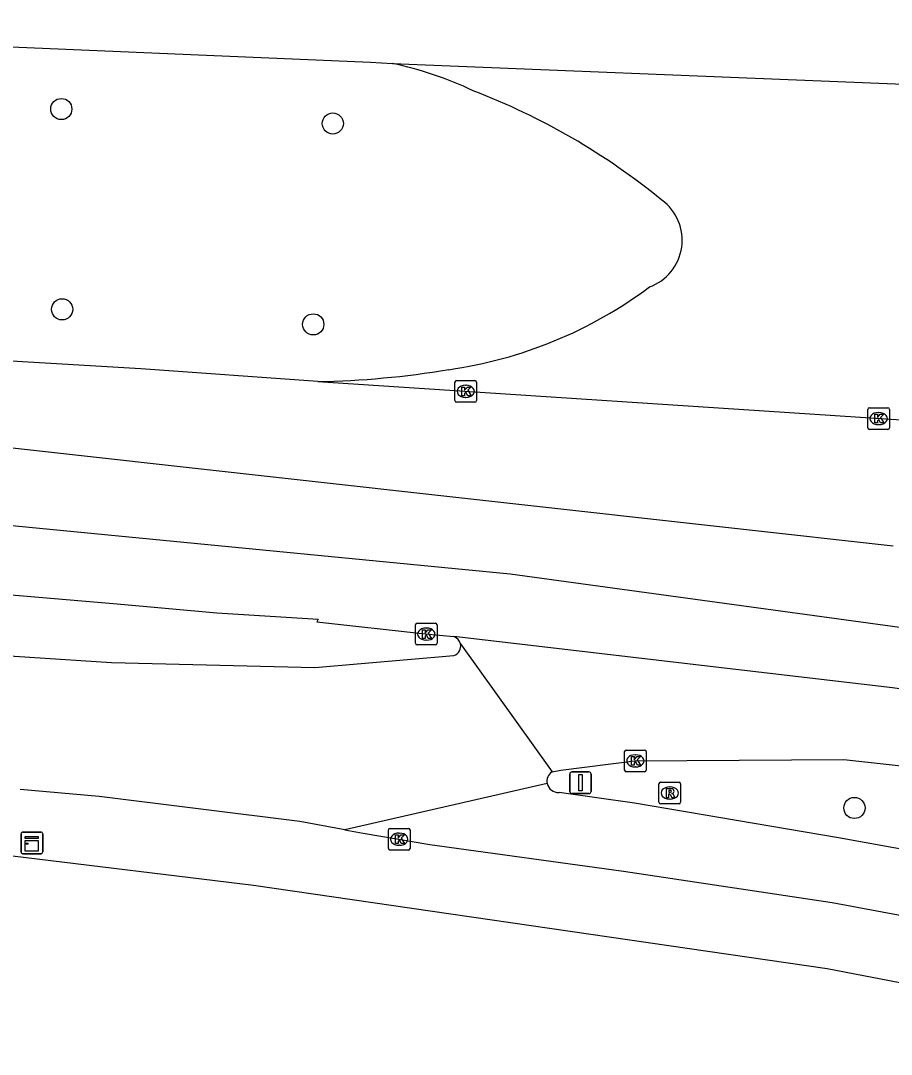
# Model space of a CAD drawing. Extents: x 161243 to 161752, y 384138 to 384885.
# Drawn here: x 161641.02 to 161681.23, y 384827.66 to 384875.41 of the extents above; entities that cross this region are included whole.
import ezdxf

# ---------------------------------------------------------------- set-up
doc = ezdxf.new("R2010")
doc.units = 0
for name, color, linetype in [('IMGEO_Boom', 7, 'Continuous'), ('IMGEO_Fietspad_open', 7, 'Continuous'), ('IMGEO_Kast', 7, 'Continuous'), ('IMGEO_Kolk', 7, 'Continuous'), ('IMGEO_Rijbaan_lokaal_open', 7, 'Continuous'), ('IMGEO_Rijbaan_regionaal_gesloten', 7, 'Continuous'), ('IMGEO_Rioolput', 7, 'Continuous'), ('IMGEO_Verkeersbordpaal', 7, 'Continuous'), ('IMGEO_Voetpad_open', 7, 'Continuous')]:
    doc.layers.add(name, color=color, linetype=linetype)

msp = doc.modelspace()

# ---------------------------------------------------------------- linework, layer by layer
at = {"layer": 'IMGEO_Boom'}
for centre in [(161642.897, 384871.329), (161655.437, 384870.662), (161642.937, 384862.078), (161654.534, 384861.382), (161679.526, 384839.044)]:
    msp.add_circle(centre, 0.489, dxfattribs=at)
at = {"layer": 'IMGEO_Fietspad_open'}
for points in [[(161697.947, 384834.16), (161695.907, 384834.56), (161678.785, 384837.657), (161669.373, 384839.258), (161665.884, 384839.762)], [(161655.998, 384838.037), (161656.84, 384837.883), (161659.921, 384837.36), (161668.861, 384836.127), (161678.492, 384834.675), (161695.574, 384831.488), (161696.982, 384831.187)]]:
    msp.add_lwpolyline(points, dxfattribs=at)
msp.add_arc((161665.839, 384840.276), 0.516, 191.7791, 274.9492, dxfattribs=at)
at = {"layer": 'IMGEO_Kast'}
for p, q in [((161641.041, 384837.002), (161641.041, 384837.843)), ((161641.041, 384837.843), (161641.041, 384837.002)), ((161641.116, 384837.927), (161641.957, 384837.927)), ((161641.957, 384837.927), (161641.116, 384837.927)), ((161642.041, 384837.852), (161642.041, 384837.011)), ((161642.041, 384837.011), (161642.041, 384837.852)), ((161641.966, 384836.927), (161641.125, 384836.927)), ((161641.125, 384836.927), (161641.966, 384836.927))]:
    msp.add_line(p, q, dxfattribs=at)
for points in [[(161641.236, 384837.717), (161641.836, 384837.717), (161641.836, 384837.632), (161641.236, 384837.632), (161641.236, 384837.717)], [(161641.236, 384837.542), (161641.836, 384837.542), (161641.836, 384837.053), (161641.236, 384837.053), (161641.236, 384837.542)]]:
    msp.add_lwpolyline(points, dxfattribs=at)
msp.add_circle((161641.32, 384837.391), 0.0377, dxfattribs=at)
for centre, start, end in [((161641.119, 384837.849), 92.4484, 184.2845), ((161641.119, 384837.849), 92.4484, 184.2845), ((161641.963, 384837.849), 2.4484, 94.2845), ((161641.963, 384837.849), 2.4484, 94.2845), ((161641.119, 384837.005), 182.4484, 274.2845), ((161641.119, 384837.005), 182.4484, 274.2845), ((161641.963, 384837.005), 272.4484, 4.2845), ((161641.963, 384837.005), 272.4484, 4.2845)]:
    msp.add_arc(centre, 0.0779, start, end, dxfattribs=at)
at = {"layer": 'IMGEO_Kolk'}
for p, q in [((161661.151, 384858.787), (161662.003, 384858.787)), ((161661.076, 384857.861), (161661.076, 384858.713)), ((161661.564, 384858.567), (161661.589, 384858.567)), ((161662.077, 384858.713), (161662.077, 384857.861)), ((161662.003, 384857.787), (161661.151, 384857.787)), ((161661.587, 384858.007), (161661.562, 384858.007)), ((161680.144, 384856.605), (161680.144, 384857.457)), ((161680.219, 384857.531), (161681.071, 384857.531)), ((161680.632, 384857.311), (161680.657, 384857.311)), ((161681.145, 384857.457), (161681.145, 384856.605)), ((161681.071, 384856.531), (161680.219, 384856.531)), ((161680.655, 384856.751), (161680.63, 384856.751)), ((161659.254, 384846.649), (161659.254, 384847.501)), ((161659.329, 384847.575), (161660.181, 384847.575)), ((161659.742, 384847.355), (161659.767, 384847.355)), ((161660.255, 384847.501), (161660.255, 384846.649)), ((161660.181, 384846.575), (161659.329, 384846.575)), ((161659.765, 384846.795), (161659.74, 384846.795)), ((161668.908, 384840.792), (161668.908, 384841.644)), ((161668.983, 384841.718), (161669.835, 384841.718)), ((161669.909, 384841.644), (161669.909, 384840.792)), ((161669.396, 384841.498), (161669.421, 384841.498)), ((161669.835, 384840.718), (161668.983, 384840.718)), ((161669.419, 384840.938), (161669.394, 384840.938)), ((161658.004, 384837.174), (161658.004, 384838.026)), ((161658.079, 384838.1), (161658.931, 384838.1)), ((161658.492, 384837.88), (161658.517, 384837.88)), ((161659.005, 384838.026), (161659.005, 384837.174)), ((161658.515, 384837.32), (161658.49, 384837.32)), ((161658.931, 384837.1), (161658.079, 384837.1))]:
    msp.add_line(p, q, dxfattribs=at)
for points in [[(161661.151, 384858.787), (161662.003, 384858.787)], [(161661.076, 384857.861), (161661.076, 384858.713)], [(161661.397, 384858.487), (161661.52, 384858.487), (161661.52, 384858.336), (161661.65, 384858.487), (161661.814, 384858.487), (161661.668, 384858.336), (161661.821, 384858.087), (161661.669, 384858.087), (161661.584, 384858.251), (161661.52, 384858.184), (161661.52, 384858.087), (161661.397, 384858.087), (161661.397, 384858.487)], [(161662.077, 384858.713), (161662.077, 384857.861)], [(161662.003, 384857.787), (161661.151, 384857.787)], [(161680.144, 384856.605), (161680.144, 384857.457)], [(161680.219, 384857.531), (161681.071, 384857.531)], [(161681.145, 384857.457), (161681.145, 384856.605)], [(161680.465, 384857.231), (161680.588, 384857.231), (161680.588, 384857.08), (161680.718, 384857.231), (161680.882, 384857.231), (161680.736, 384857.08), (161680.889, 384856.831), (161680.737, 384856.831), (161680.652, 384856.995), (161680.588, 384856.928), (161680.588, 384856.831), (161680.465, 384856.831), (161680.465, 384857.231)], [(161681.071, 384856.531), (161680.219, 384856.531)], [(161659.254, 384846.649), (161659.254, 384847.501)], [(161659.329, 384847.575), (161660.181, 384847.575)], [(161659.575, 384847.275), (161659.698, 384847.275), (161659.698, 384847.124), (161659.828, 384847.275), (161659.992, 384847.275), (161659.846, 384847.124), (161659.999, 384846.875), (161659.847, 384846.875), (161659.762, 384847.039), (161659.698, 384846.972), (161659.698, 384846.875), (161659.575, 384846.875), (161659.575, 384847.275)], [(161660.255, 384847.501), (161660.255, 384846.649)], [(161660.181, 384846.575), (161659.329, 384846.575)], [(161668.908, 384840.792), (161668.908, 384841.644)], [(161668.983, 384841.718), (161669.835, 384841.718)], [(161669.909, 384841.644), (161669.909, 384840.792)], [(161669.229, 384841.418), (161669.352, 384841.418), (161669.352, 384841.267), (161669.482, 384841.418), (161669.646, 384841.418), (161669.5, 384841.267), (161669.653, 384841.018), (161669.501, 384841.018), (161669.416, 384841.182), (161669.352, 384841.115), (161669.352, 384841.018), (161669.229, 384841.018), (161669.229, 384841.418)], [(161669.835, 384840.718), (161668.983, 384840.718)], [(161658.004, 384837.174), (161658.004, 384838.026)], [(161658.079, 384838.1), (161658.931, 384838.1)], [(161658.325, 384837.8), (161658.448, 384837.8), (161658.448, 384837.649), (161658.578, 384837.8), (161658.742, 384837.8), (161658.596, 384837.649), (161658.749, 384837.4), (161658.597, 384837.4), (161658.512, 384837.564), (161658.448, 384837.497), (161658.448, 384837.4), (161658.325, 384837.4), (161658.325, 384837.8)], [(161659.005, 384838.026), (161659.005, 384837.174)], [(161658.931, 384837.1), (161658.079, 384837.1)]]:
    msp.add_lwpolyline(points, dxfattribs=at)
for centre, start, end in [((161661.153, 384858.711), 91.552, 178.448), ((161661.153, 384858.711), 91.552, 178.448), ((161662.001, 384858.711), 1.552, 88.448), ((161662.001, 384858.711), 1.552, 88.448), ((161661.153, 384857.863), 181.552, 268.448), ((161661.153, 384857.863), 181.552, 268.448), ((161662.001, 384857.863), 271.552, 358.448), ((161662.001, 384857.863), 271.552, 358.448), ((161680.221, 384857.455), 91.552, 178.448), ((161680.221, 384857.455), 91.552, 178.448), ((161681.069, 384857.455), 1.552, 88.448), ((161681.069, 384857.455), 1.552, 88.448), ((161680.221, 384856.607), 181.552, 268.448), ((161680.221, 384856.607), 181.552, 268.448), ((161681.069, 384856.607), 271.552, 358.448), ((161681.069, 384856.607), 271.552, 358.448), ((161659.331, 384847.499), 91.552, 178.448), ((161659.331, 384847.499), 91.552, 178.448), ((161660.179, 384847.499), 1.552, 88.448), ((161660.179, 384847.499), 1.552, 88.448), ((161659.331, 384846.651), 181.552, 268.448), ((161659.331, 384846.651), 181.552, 268.448), ((161660.179, 384846.651), 271.552, 358.448), ((161660.179, 384846.651), 271.552, 358.448), ((161668.985, 384841.642), 91.552, 178.448), ((161668.985, 384841.642), 91.552, 178.448), ((161669.833, 384841.642), 1.552, 88.448), ((161669.833, 384841.642), 1.552, 88.448), ((161668.985, 384840.794), 181.552, 268.448), ((161668.985, 384840.794), 181.552, 268.448), ((161669.833, 384840.794), 271.552, 358.448), ((161669.833, 384840.794), 271.552, 358.448), ((161658.081, 384838.024), 91.552, 178.448), ((161658.081, 384838.024), 91.552, 178.448), ((161658.929, 384838.024), 1.552, 88.448), ((161658.929, 384838.024), 1.552, 88.448), ((161658.081, 384837.176), 181.552, 268.448), ((161658.081, 384837.176), 181.552, 268.448), ((161658.929, 384837.176), 271.552, 358.448), ((161658.929, 384837.176), 271.552, 358.448)]:
    msp.add_arc(centre, 0.0765, start, end, dxfattribs=at)
for centre, major_axis, ratio, start_param, end_param in [((161661.563, 384858.287), (-0.387, 0.002), 0.722429, 4.712389, 7.853982), ((161661.588, 384858.287), (-0.39, 0.002), 0.717154, 1.570796, 4.712389), ((161680.631, 384857.031), (-0.387, 0.002), 0.722429, 4.712389, 7.853982), ((161680.656, 384857.031), (-0.39, 0.002), 0.717154, 1.570796, 4.712389), ((161659.741, 384847.075), (-0.387, 0.002), 0.722429, 4.712389, 7.853982), ((161659.766, 384847.075), (-0.39, 0.002), 0.717154, 1.570796, 4.712389), ((161669.395, 384841.218), (-0.387, 0.002), 0.722429, 4.712389, 7.853982), ((161669.42, 384841.218), (-0.39, 0.002), 0.717154, 1.570796, 4.712389), ((161658.491, 384837.6), (-0.387, 0.002), 0.722429, 4.712389, 7.853982), ((161658.516, 384837.6), (-0.39, 0.002), 0.717154, 1.570796, 4.712389)]:
    msp.add_ellipse(centre, major_axis=major_axis, ratio=ratio, start_param=start_param, end_param=end_param, dxfattribs=at)
at = {"layer": 'IMGEO_Rijbaan_lokaal_open'}
for points in [[(161432.691, 384858.617), (161443.897, 384858.139), (161457.123, 384857.598), (161464.496, 384857.284), (161488.747, 384856.252), (161495.954, 384855.908), (161500.984, 384855.619), (161518.06, 384854.968), (161526.784, 384854.51), (161537.21, 384853.901), (161547.23, 384853.329), (161548.117, 384853.276), (161561.161, 384852.491), (161573.48, 384851.691), (161576.121, 384851.539), (161583.525, 384850.98), (161591.436, 384850.345), (161599.97, 384849.634), (161609.304, 384848.897), (161621.915, 384847.716), (161637.662, 384846.256), (161645.218, 384845.76), (161654.603, 384845.532), (161661.029, 384846.084)], [(161665.334, 384840.171), (161655.998, 384838.037)], [(161655.998, 384838.037), (161653.92, 384838.418), (161644.64, 384839.57), (161641.005, 384839.9)]]:
    msp.add_lwpolyline(points, dxfattribs=at)
for centre, radius, start, end in [((161654.816, 384857.254), 16.526, 64.5566, 78.2233), ((161650.536, 384842.515), 31.77, 50.7681, 69.0098), ((161669.278, 384865.269), 2.295, 289.8777, 53.9301), ((161657.938, 384879.363), 20.275, 278.0803, 306.711), ((161653.9, 384901.18), 42.452, 271.1441, 279.3372), ((161660.882, 384846.523), 0.463, 288.5768, 12.6674), ((161665.844, 384840.278), 0.521, 122.8697, 191.8308)]:
    msp.add_arc(centre, radius, start, end, dxfattribs=at)
at = {"layer": 'IMGEO_Rijbaan_regionaal_gesloten'}
for points in [[(161611.682, 384875.412), (161615.67, 384875.264), (161657.184, 384873.497), (161658.189, 384873.432)], [(161658.189, 384873.432), (161700.831, 384871.708)], [(161720.414, 384842.06), (161663.633, 384849.838), (161597.297, 384856.281), (161568.402, 384858.295), (161503.74, 384863.414), (161467.959, 384864.205)], [(161654.748, 384858.736), (161646.577, 384859.324), (161637.725, 384859.857), (161625.166, 384860.619), (161617.076, 384861.152), (161611.12, 384861.635), (161603.971, 384862.003), (161595.945, 384862.435), (161592.236, 384862.6), (161579.329, 384862.087), (161575.207, 384861.834)], [(161571.148, 384861.746), (161610.346, 384858.579), (161622.051, 384857.564), (161629.564, 384856.913), (161674.127, 384851.959), (161681.32, 384851.152)], [(161499.371, 384860.47), (161509.567, 384859.646), (161533.955, 384857.791), (161551.373, 384856.478), (161569.508, 384855.04), (161570.742, 384854.936), (161572.993, 384854.851), (161590.878, 384853.444), (161606.841, 384852.059), (161622.232, 384850.751), (161627.655, 384850.205), (161638.043, 384849.1), (161645.472, 384848.465), (161650.082, 384848.059), (161654.755, 384847.767), (161654.704, 384847.64), (161659.708, 384847.081), (161661.029, 384846.96)], [(161654.748, 384858.736), (161681.915, 384856.956)], [(161719.595, 384838.967), (161681.291, 384844.588), (161661.029, 384846.96)], [(161661.333, 384846.624), (161665.561, 384840.715)], [(161665.561, 384840.715), (161665.961, 384840.792), (161669.369, 384841.219), (161679.036, 384841.278), (161696.335, 384839.372), (161699.51, 384838.74), (161709.413, 384837.329), (161718.783, 384835.903)]]:
    msp.add_lwpolyline(points, dxfattribs=at)
msp.add_arc((161660.883, 384846.522), 0.461, 12.7243, 71.5509, dxfattribs=at)
at = {"layer": 'IMGEO_Rioolput'}
for p, q in [((161670.499, 384839.306), (161670.499, 384840.158)), ((161670.574, 384840.232), (161671.426, 384840.232)), ((161671.5, 384840.158), (161671.5, 384839.306)), ((161670.987, 384840.012), (161671.012, 384840.012)), ((161671.426, 384839.232), (161670.574, 384839.232)), ((161671.01, 384839.452), (161670.985, 384839.452))]:
    msp.add_line(p, q, dxfattribs=at)
for points in [[(161670.499, 384839.306), (161670.499, 384840.158)], [(161670.574, 384840.232), (161671.426, 384840.232)], [(161671.5, 384840.158), (161671.5, 384839.306)], [(161671.088, 384839.93), (161670.836, 384839.932), (161670.836, 384839.532)], [(161670.836, 384839.532), (161670.96, 384839.532), (161670.96, 384839.694), (161670.971, 384839.694)], [(161671.014, 384839.851), (161670.96, 384839.851), (161670.96, 384839.77)], [(161670.96, 384839.77), (161671.012, 384839.77)], [(161671.018, 384839.665), (161671.089, 384839.532), (161671.229, 384839.532), (161671.164, 384839.658)], [(161671.426, 384839.232), (161670.574, 384839.232)]]:
    msp.add_lwpolyline(points, dxfattribs=at)
for centre, radius, start, end in [((161670.576, 384840.156), 0.0765, 91.552, 178.448), ((161670.576, 384840.156), 0.0765, 91.552, 178.448), ((161671.424, 384840.156), 0.0765, 1.552, 88.448), ((161671.424, 384840.156), 0.0765, 1.552, 88.448), ((161670.97, 384839.641), 0.0533, 26.0293, 88.6989), ((161670.996, 384839.959), 0.19, 274.7715, 282.9687), ((161671.02, 384839.755), 0.0964, 77.0061, 93.1865), ((161671.034, 384839.812), 0.0378, 276.6634, 79.6772), ((161671.087, 384839.82), 0.109, 350.3612, 89.416), ((161671.085, 384839.82), 0.112, 277.5842, 350.9817), ((161671.069, 384839.605), 0.108, 29.5134, 73.7905), ((161670.576, 384839.308), 0.0765, 181.552, 268.448), ((161670.576, 384839.308), 0.0765, 181.552, 268.448), ((161671.424, 384839.308), 0.0765, 271.552, 358.448), ((161671.424, 384839.308), 0.0765, 271.552, 358.448)]:
    msp.add_arc(centre, radius, start, end, dxfattribs=at)
for centre, major_axis, ratio, start_param, end_param in [((161670.986, 384839.732), (-0.387, 0.002), 0.722429, 4.712389, 7.853982), ((161671.011, 384839.732), (-0.39, 0.002), 0.717154, 1.570796, 4.712389)]:
    msp.add_ellipse(centre, major_axis=major_axis, ratio=ratio, start_param=start_param, end_param=end_param, dxfattribs=at)
at = {"layer": 'IMGEO_Verkeersbordpaal'}
for p, q in [((161666.377, 384839.81), (161666.377, 384840.61)), ((161666.377, 384840.61), (161666.377, 384839.81)), ((161666.477, 384840.71), (161667.267, 384840.71)), ((161667.267, 384840.71), (161666.477, 384840.71)), ((161667.367, 384840.61), (161667.367, 384839.81)), ((161667.367, 384839.81), (161667.367, 384840.61)), ((161667.267, 384839.71), (161666.477, 384839.71)), ((161666.477, 384839.71), (161667.267, 384839.71))]:
    msp.add_line(p, q, dxfattribs=at)
msp.add_lwpolyline([(161666.797, 384840.585), (161666.947, 384840.585), (161666.947, 384839.835), (161666.797, 384839.835), (161666.797, 384840.585)], dxfattribs=at)
for centre, start, end in [((161666.477, 384840.61), 90, 180), ((161666.477, 384840.61), 90, 180), ((161667.267, 384840.61), 0, 90), ((161667.267, 384840.61), 360, 90), ((161666.477, 384839.81), 180, 270), ((161666.477, 384839.81), 180, 270), ((161667.267, 384839.81), 270, 0), ((161667.267, 384839.81), 270, 0)]:
    msp.add_arc(centre, 0.1, start, end, dxfattribs=at)
at = {"layer": 'IMGEO_Voetpad_open'}
msp.add_lwpolyline([(161640.648, 384836.834), (161651.768, 384835.483), (161678.26, 384831.624), (161695.362, 384828.336), (161697.855, 384827.661)], dxfattribs=at)

doc.saveas('drawing.dxf')
